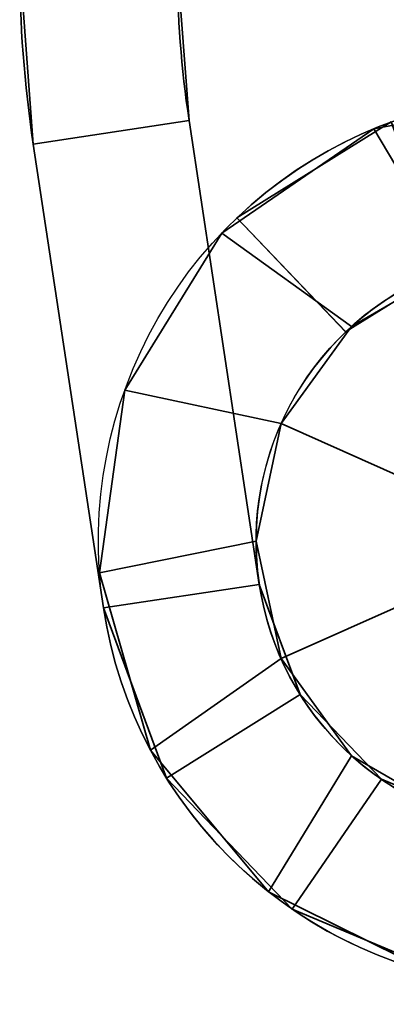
# Model space of a CAD drawing. Header units: millimetres. Extents: x -590 to 3690, y -120 to 127.
# Tile 365 of 656: x 1980.5 to 1987.48, y -69.32 to -50.57. Entities that reach past the tile are written whole.
import ezdxf

# ---------------------------------------------------------------- set-up
doc = ezdxf.new("R2010")
doc.units = ezdxf.units.MM
doc.layers.add('152', color=7, linetype='Continuous', true_color=0xffffff)

# ---------------------------------------------------------------- blocks, each defined once
blk = doc.blocks.new('UG_SURFACE_077')
at = {"layer": '152', "color": 252, "linetype": 'Continuous', "lineweight": 35}
for points in [[(1987.242, -52.649, 1738), (1987.242, -52.649, 1822), (1990.694, -52.002, 1822), (1990.694, -52.002, 1738)], [(1990.694, -52.002, 1822), (1987.242, -52.649, 1822), (1988.8, -55.269, 1822), (1991.075, -55.03, 1822)], [(1991.075, -55.03, 1738), (1988.8, -55.269, 1738), (1987.242, -52.649, 1738), (1990.694, -52.002, 1738)], [(1984.346, -54.637, 1738), (1984.346, -54.637, 1822), (1987.242, -52.649, 1822), (1987.242, -52.649, 1738)], [(1986.82, -56.413, 1822), (1988.8, -55.269, 1822), (1987.242, -52.649, 1822), (1984.346, -54.637, 1822)], [(1984.346, -54.637, 1738), (1987.242, -52.649, 1738), (1988.8, -55.269, 1738), (1986.82, -56.413, 1738)], [(1982.501, -57.625, 1738), (1982.501, -57.625, 1822), (1984.346, -54.637, 1822), (1984.346, -54.637, 1738)], [(1985.476, -58.263, 1822), (1986.82, -56.413, 1822), (1984.346, -54.637, 1822), (1982.501, -57.625, 1822)], [(1982.501, -57.625, 1738), (1984.346, -54.637, 1738), (1986.82, -56.413, 1738), (1985.476, -58.263, 1738)], [(1988.8, -55.269, 1860), (1986.82, -56.413, 1860), (1985.476, -58.263, 1860), (1990.5, -60.5, 1860)], [(1985.476, -58.263, 1700), (1986.82, -56.413, 1700), (1988.8, -55.269, 1700), (1990.5, -60.5, 1700)], [(1988.8, -55.269, 1738), (1988.8, -55.269, 1700), (1986.82, -56.413, 1700), (1986.82, -56.413, 1738)], [(1986.82, -56.413, 1822), (1986.82, -56.413, 1860), (1988.8, -55.269, 1860), (1988.8, -55.269, 1822)], [(1986.82, -56.413, 1738), (1986.82, -56.413, 1700), (1985.476, -58.263, 1700), (1985.476, -58.263, 1738)], [(1985.476, -58.263, 1822), (1985.476, -58.263, 1860), (1986.82, -56.413, 1860), (1986.82, -56.413, 1822)], [(1982.021, -61.104, 1738), (1982.021, -61.104, 1822), (1982.501, -57.625, 1822), (1982.501, -57.625, 1738)], [(1982.501, -57.625, 1822), (1982.021, -61.104, 1822), (1985, -60.5, 1822), (1985.476, -58.263, 1822)], [(1985.476, -58.263, 1738), (1985, -60.5, 1738), (1982.021, -61.104, 1738), (1982.501, -57.625, 1738)], [(1985.476, -58.263, 1860), (1985, -60.5, 1860), (1985.476, -62.737, 1860), (1990.5, -60.5, 1860)], [(1985.476, -58.263, 1738), (1985.476, -58.263, 1700), (1985, -60.5, 1700), (1985, -60.5, 1738)], [(1985, -60.5, 1822), (1985, -60.5, 1860), (1985.476, -58.263, 1860), (1985.476, -58.263, 1822)], [(1985.476, -62.737, 1700), (1985, -60.5, 1700), (1985.476, -58.263, 1700), (1990.5, -60.5, 1700)], [(1985.476, -62.737, 1822), (1985, -60.5, 1822), (1982.021, -61.104, 1822), (1982.99, -64.48, 1822)], [(1982.99, -64.48, 1738), (1982.021, -61.104, 1738), (1985, -60.5, 1738), (1985.476, -62.737, 1738)], [(1985, -60.5, 1738), (1985, -60.5, 1700), (1985.476, -62.737, 1700), (1985.476, -62.737, 1738)], [(1985.476, -62.737, 1822), (1985.476, -62.737, 1860), (1985, -60.5, 1860), (1985, -60.5, 1822)], [(1985.476, -62.737, 1860), (1986.82, -64.587, 1860), (1988.8, -65.731, 1860), (1990.5, -60.5, 1860)], [(1988.8, -65.731, 1700), (1986.82, -64.587, 1700), (1985.476, -62.737, 1700), (1990.5, -60.5, 1700)], [(1982.99, -64.48, 1738), (1982.99, -64.48, 1822), (1982.021, -61.104, 1822), (1982.021, -61.104, 1738)], [(1982.99, -64.48, 1822), (1985.24, -67.177, 1822), (1986.82, -64.587, 1822), (1985.476, -62.737, 1822)], [(1985.24, -67.177, 1738), (1982.99, -64.48, 1738), (1985.476, -62.737, 1738), (1986.82, -64.587, 1738)], [(1985.476, -62.737, 1738), (1985.476, -62.737, 1700), (1986.82, -64.587, 1700), (1986.82, -64.587, 1738)], [(1986.82, -64.587, 1822), (1986.82, -64.587, 1860), (1985.476, -62.737, 1860), (1985.476, -62.737, 1822)], [(1985.24, -67.177, 1738), (1985.24, -67.177, 1822), (1982.99, -64.48, 1822), (1982.99, -64.48, 1738)], [(1985.24, -67.177, 1822), (1988.388, -68.734, 1822), (1988.8, -65.731, 1822), (1986.82, -64.587, 1822)], [(1986.82, -64.587, 1738), (1988.8, -65.731, 1738), (1988.388, -68.734, 1738), (1985.24, -67.177, 1738)], [(1986.82, -64.587, 1738), (1986.82, -64.587, 1700), (1988.8, -65.731, 1700), (1988.8, -65.731, 1738)], [(1988.8, -65.731, 1822), (1988.8, -65.731, 1860), (1986.82, -64.587, 1860), (1986.82, -64.587, 1822)], [(1988.388, -68.734, 1738), (1988.388, -68.734, 1822), (1985.24, -67.177, 1822), (1985.24, -67.177, 1738)]]:
    blk.add_3dface(points, dxfattribs=at)
blk = doc.blocks.new('UG_SURFACE_078')
at = {"layer": '152', "color": 252, "linetype": 'Continuous', "lineweight": 35}
for points in [[(1980.5, -49.5, 1737), (1980.5, -49.5, 1700), (1980.759, -52.943, 1700), (1980.759, -52.943, 1737)], [(1983.5, -49.5, 1700), (1983.725, -52.494, 1700), (1980.759, -52.943, 1700), (1980.5, -49.5, 1700)], [(1983.725, -52.494, 1737), (1983.5, -49.5, 1737), (1980.5, -49.5, 1737), (1980.759, -52.943, 1737)], [(1980.5, -49.5, 1860), (1980.5, -49.5, 1823), (1980.759, -52.943, 1823), (1980.759, -52.943, 1860)], [(1983.725, -52.494, 1860), (1983.5, -49.5, 1860), (1980.5, -49.5, 1860), (1980.759, -52.943, 1860)], [(1980.759, -52.943, 1823), (1980.5, -49.5, 1823), (1983.5, -49.5, 1823), (1983.725, -52.494, 1823)], [(1983.725, -52.494, 1737), (1983.725, -52.494, 1700), (1983.5, -49.5, 1700), (1983.5, -49.5, 1737)], [(1983.725, -52.494, 1860), (1983.725, -52.494, 1823), (1983.5, -49.5, 1823), (1983.5, -49.5, 1860)], [(1983.725, -52.494, 1700), (1985.062, -61.323, 1700), (1982.096, -61.772, 1700), (1980.759, -52.943, 1700)], [(1980.759, -52.943, 1737), (1982.096, -61.772, 1737), (1985.062, -61.323, 1737), (1983.725, -52.494, 1737)], [(1980.759, -52.943, 1860), (1982.096, -61.772, 1860), (1985.062, -61.323, 1860), (1983.725, -52.494, 1860)], [(1983.725, -52.494, 1823), (1985.062, -61.323, 1823), (1982.096, -61.772, 1823), (1980.759, -52.943, 1823)], [(1985.062, -61.323, 1737), (1985.062, -61.323, 1700), (1983.725, -52.494, 1700), (1983.725, -52.494, 1737)], [(1985.062, -61.323, 1823), (1983.725, -52.494, 1823), (1983.725, -52.494, 1860), (1985.062, -61.323, 1860)], [(1987.572, -52.52, 1737), (1987.572, -52.52, 1700), (1984.637, -54.345, 1700), (1984.637, -54.345, 1737)], [(1988.606, -55.337, 1700), (1986.706, -56.518, 1700), (1984.637, -54.345, 1700), (1987.572, -52.52, 1700)], [(1987.572, -52.52, 1737), (1984.637, -54.345, 1737), (1986.706, -56.518, 1737), (1988.606, -55.337, 1737)], [(1987.572, -52.52, 1860), (1987.572, -52.52, 1823), (1984.637, -54.345, 1823), (1984.637, -54.345, 1860)], [(1987.572, -52.52, 1860), (1984.637, -54.345, 1860), (1986.706, -56.518, 1860), (1988.606, -55.337, 1860)], [(1988.606, -55.337, 1823), (1986.706, -56.518, 1823), (1984.637, -54.345, 1823), (1987.572, -52.52, 1823)], [(1982.096, -61.772, 1737), (1980.759, -52.943, 1737), (1980.759, -52.943, 1700), (1982.096, -61.772, 1700)], [(1982.096, -61.772, 1823), (1982.096, -61.772, 1860), (1980.759, -52.943, 1860), (1980.759, -52.943, 1823)], [(1986.706, -56.518, 1737), (1984.637, -54.345, 1737), (1984.637, -54.345, 1700), (1986.706, -56.518, 1700)], [(1986.706, -56.518, 1823), (1986.706, -56.518, 1860), (1984.637, -54.345, 1860), (1984.637, -54.345, 1823)], [(1986.706, -56.518, 1737), (1986.706, -56.518, 1700), (1988.606, -55.337, 1700), (1988.606, -55.337, 1737)], [(1986.706, -56.518, 1860), (1986.706, -56.518, 1823), (1988.606, -55.337, 1823), (1988.606, -55.337, 1860)], [(1985.062, -61.323, 1700), (1985.839, -63.42, 1700), (1983.297, -65.013, 1700), (1982.096, -61.772, 1700)], [(1982.096, -61.772, 1737), (1983.297, -65.013, 1737), (1985.839, -63.42, 1737), (1985.062, -61.323, 1737)], [(1982.096, -61.772, 1860), (1983.297, -65.013, 1860), (1985.839, -63.42, 1860), (1985.062, -61.323, 1860)], [(1985.062, -61.323, 1823), (1985.839, -63.42, 1823), (1983.297, -65.013, 1823), (1982.096, -61.772, 1823)], [(1985.839, -63.42, 1737), (1985.839, -63.42, 1700), (1985.062, -61.323, 1700), (1985.062, -61.323, 1737)], [(1985.839, -63.42, 1860), (1985.839, -63.42, 1823), (1985.062, -61.323, 1823), (1985.062, -61.323, 1860)], [(1982.096, -61.772, 1737), (1982.096, -61.772, 1700), (1983.297, -65.013, 1700), (1983.297, -65.013, 1737)], [(1982.096, -61.772, 1860), (1982.096, -61.772, 1823), (1983.297, -65.013, 1823), (1983.297, -65.013, 1860)], [(1985.839, -63.42, 1700), (1987.387, -65.034, 1700), (1985.689, -67.508, 1700), (1983.297, -65.013, 1700)], [(1983.297, -65.013, 1737), (1985.689, -67.508, 1737), (1987.387, -65.034, 1737), (1985.839, -63.42, 1737)], [(1983.297, -65.013, 1860), (1985.689, -67.508, 1860), (1987.387, -65.034, 1860), (1985.839, -63.42, 1860)], [(1985.839, -63.42, 1823), (1987.387, -65.034, 1823), (1985.689, -67.508, 1823), (1983.297, -65.013, 1823)], [(1987.387, -65.034, 1737), (1987.387, -65.034, 1700), (1985.839, -63.42, 1700), (1985.839, -63.42, 1737)], [(1987.387, -65.034, 1860), (1987.387, -65.034, 1823), (1985.839, -63.42, 1823), (1985.839, -63.42, 1860)], [(1983.297, -65.013, 1737), (1983.297, -65.013, 1700), (1985.689, -67.508, 1700), (1985.689, -67.508, 1737)], [(1983.297, -65.013, 1860), (1983.297, -65.013, 1823), (1985.689, -67.508, 1823), (1985.689, -67.508, 1860)], [(1988.877, -68.844, 1700), (1985.689, -67.508, 1700), (1987.387, -65.034, 1700), (1989.45, -65.899, 1700)], [(1989.45, -65.899, 1737), (1987.387, -65.034, 1737), (1985.689, -67.508, 1737), (1988.877, -68.844, 1737)], [(1989.45, -65.899, 1860), (1987.387, -65.034, 1860), (1985.689, -67.508, 1860), (1988.877, -68.844, 1860)], [(1988.877, -68.844, 1823), (1985.689, -67.508, 1823), (1987.387, -65.034, 1823), (1989.45, -65.899, 1823)], [(1989.45, -65.899, 1737), (1989.45, -65.899, 1700), (1987.387, -65.034, 1700), (1987.387, -65.034, 1737)], [(1989.45, -65.899, 1860), (1989.45, -65.899, 1823), (1987.387, -65.034, 1823), (1987.387, -65.034, 1860)], [(1985.689, -67.508, 1737), (1985.689, -67.508, 1700), (1988.877, -68.844, 1700), (1988.877, -68.844, 1737)], [(1985.689, -67.508, 1860), (1985.689, -67.508, 1823), (1988.877, -68.844, 1823), (1988.877, -68.844, 1860)]]:
    blk.add_3dface(points, dxfattribs=at)
blk = doc.blocks.new('UG_SURFACE_079')
at = {"layer": '152', "color": 252, "linetype": 'Continuous', "lineweight": 35}
for points in [[(1987.242, -52.649, 303), (1987.242, -52.649, 387), (1990.694, -52.002, 387), (1990.694, -52.002, 303)], [(1990.694, -52.002, 387), (1987.242, -52.649, 387), (1988.8, -55.269, 387), (1991.075, -55.03, 387)], [(1991.075, -55.03, 303), (1988.8, -55.269, 303), (1987.242, -52.649, 303), (1990.694, -52.002, 303)], [(1984.346, -54.637, 303), (1984.346, -54.637, 387), (1987.242, -52.649, 387), (1987.242, -52.649, 303)], [(1986.82, -56.413, 387), (1988.8, -55.269, 387), (1987.242, -52.649, 387), (1984.346, -54.637, 387)], [(1984.346, -54.637, 303), (1987.242, -52.649, 303), (1988.8, -55.269, 303), (1986.82, -56.413, 303)], [(1982.501, -57.625, 303), (1982.501, -57.625, 387), (1984.346, -54.637, 387), (1984.346, -54.637, 303)], [(1985.476, -58.263, 387), (1986.82, -56.413, 387), (1984.346, -54.637, 387), (1982.501, -57.625, 387)], [(1982.501, -57.625, 303), (1984.346, -54.637, 303), (1986.82, -56.413, 303), (1985.476, -58.263, 303)], [(1988.8, -55.269, 425), (1986.82, -56.413, 425), (1985.476, -58.263, 425), (1990.5, -60.5, 425)], [(1985.476, -58.263, 265), (1986.82, -56.413, 265), (1988.8, -55.269, 265), (1990.5, -60.5, 265)], [(1988.8, -55.269, 303), (1988.8, -55.269, 265), (1986.82, -56.413, 265), (1986.82, -56.413, 303)], [(1986.82, -56.413, 387), (1986.82, -56.413, 425), (1988.8, -55.269, 425), (1988.8, -55.269, 387)], [(1986.82, -56.413, 303), (1986.82, -56.413, 265), (1985.476, -58.263, 265), (1985.476, -58.263, 303)], [(1985.476, -58.263, 387), (1985.476, -58.263, 425), (1986.82, -56.413, 425), (1986.82, -56.413, 387)], [(1982.021, -61.104, 303), (1982.021, -61.104, 387), (1982.501, -57.625, 387), (1982.501, -57.625, 303)], [(1982.501, -57.625, 387), (1982.021, -61.104, 387), (1985, -60.5, 387), (1985.476, -58.263, 387)], [(1985.476, -58.263, 303), (1985, -60.5, 303), (1982.021, -61.104, 303), (1982.501, -57.625, 303)], [(1985.476, -58.263, 425), (1985, -60.5, 425), (1985.476, -62.737, 425), (1990.5, -60.5, 425)], [(1985.476, -58.263, 303), (1985.476, -58.263, 265), (1985, -60.5, 265), (1985, -60.5, 303)], [(1985, -60.5, 387), (1985, -60.5, 425), (1985.476, -58.263, 425), (1985.476, -58.263, 387)], [(1985.476, -62.737, 265), (1985, -60.5, 265), (1985.476, -58.263, 265), (1990.5, -60.5, 265)], [(1985.476, -62.737, 387), (1985, -60.5, 387), (1982.021, -61.104, 387), (1982.99, -64.48, 387)], [(1982.99, -64.48, 303), (1982.021, -61.104, 303), (1985, -60.5, 303), (1985.476, -62.737, 303)], [(1985, -60.5, 303), (1985, -60.5, 265), (1985.476, -62.737, 265), (1985.476, -62.737, 303)], [(1985.476, -62.737, 387), (1985.476, -62.737, 425), (1985, -60.5, 425), (1985, -60.5, 387)], [(1985.476, -62.737, 425), (1986.82, -64.587, 425), (1988.8, -65.731, 425), (1990.5, -60.5, 425)], [(1988.8, -65.731, 265), (1986.82, -64.587, 265), (1985.476, -62.737, 265), (1990.5, -60.5, 265)], [(1982.99, -64.48, 303), (1982.99, -64.48, 387), (1982.021, -61.104, 387), (1982.021, -61.104, 303)], [(1982.99, -64.48, 387), (1985.24, -67.177, 387), (1986.82, -64.587, 387), (1985.476, -62.737, 387)], [(1985.24, -67.177, 303), (1982.99, -64.48, 303), (1985.476, -62.737, 303), (1986.82, -64.587, 303)], [(1985.476, -62.737, 303), (1985.476, -62.737, 265), (1986.82, -64.587, 265), (1986.82, -64.587, 303)], [(1986.82, -64.587, 387), (1986.82, -64.587, 425), (1985.476, -62.737, 425), (1985.476, -62.737, 387)], [(1985.24, -67.177, 303), (1985.24, -67.177, 387), (1982.99, -64.48, 387), (1982.99, -64.48, 303)], [(1985.24, -67.177, 387), (1988.388, -68.734, 387), (1988.8, -65.731, 387), (1986.82, -64.587, 387)], [(1986.82, -64.587, 303), (1988.8, -65.731, 303), (1988.388, -68.734, 303), (1985.24, -67.177, 303)], [(1986.82, -64.587, 303), (1986.82, -64.587, 265), (1988.8, -65.731, 265), (1988.8, -65.731, 303)], [(1988.8, -65.731, 387), (1988.8, -65.731, 425), (1986.82, -64.587, 425), (1986.82, -64.587, 387)], [(1988.388, -68.734, 303), (1988.388, -68.734, 387), (1985.24, -67.177, 387), (1985.24, -67.177, 303)]]:
    blk.add_3dface(points, dxfattribs=at)
blk = doc.blocks.new('UG_SURFACE_080')
at = {"layer": '152', "color": 252, "linetype": 'Continuous', "lineweight": 35}
for points in [[(1980.5, -49.5, 302), (1980.5, -49.5, 265), (1980.759, -52.943, 265), (1980.759, -52.943, 302)], [(1983.5, -49.5, 265), (1983.725, -52.494, 265), (1980.759, -52.943, 265), (1980.5, -49.5, 265)], [(1983.725, -52.494, 302), (1983.5, -49.5, 302), (1980.5, -49.5, 302), (1980.759, -52.943, 302)], [(1980.5, -49.5, 425), (1980.5, -49.5, 388), (1980.759, -52.943, 388), (1980.759, -52.943, 425)], [(1983.725, -52.494, 425), (1983.5, -49.5, 425), (1980.5, -49.5, 425), (1980.759, -52.943, 425)], [(1980.759, -52.943, 388), (1980.5, -49.5, 388), (1983.5, -49.5, 388), (1983.725, -52.494, 388)], [(1983.725, -52.494, 302), (1983.725, -52.494, 265), (1983.5, -49.5, 265), (1983.5, -49.5, 302)], [(1983.725, -52.494, 425), (1983.725, -52.494, 388), (1983.5, -49.5, 388), (1983.5, -49.5, 425)], [(1983.725, -52.494, 265), (1985.062, -61.323, 265), (1982.096, -61.772, 265), (1980.759, -52.943, 265)], [(1980.759, -52.943, 302), (1982.096, -61.772, 302), (1985.062, -61.323, 302), (1983.725, -52.494, 302)], [(1980.759, -52.943, 425), (1982.096, -61.772, 425), (1985.062, -61.323, 425), (1983.725, -52.494, 425)], [(1983.725, -52.494, 388), (1985.062, -61.323, 388), (1982.096, -61.772, 388), (1980.759, -52.943, 388)], [(1985.062, -61.323, 302), (1985.062, -61.323, 265), (1983.725, -52.494, 265), (1983.725, -52.494, 302)], [(1985.062, -61.323, 388), (1983.725, -52.494, 388), (1983.725, -52.494, 425), (1985.062, -61.323, 425)], [(1987.572, -52.52, 302), (1987.572, -52.52, 265), (1984.637, -54.345, 265), (1984.637, -54.345, 302)], [(1988.606, -55.337, 265), (1986.706, -56.518, 265), (1984.637, -54.345, 265), (1987.572, -52.52, 265)], [(1987.572, -52.52, 302), (1984.637, -54.345, 302), (1986.706, -56.518, 302), (1988.606, -55.337, 302)], [(1987.572, -52.52, 425), (1987.572, -52.52, 388), (1984.637, -54.345, 388), (1984.637, -54.345, 425)], [(1987.572, -52.52, 425), (1984.637, -54.345, 425), (1986.706, -56.518, 425), (1988.606, -55.337, 425)], [(1988.606, -55.337, 388), (1986.706, -56.518, 388), (1984.637, -54.345, 388), (1987.572, -52.52, 388)], [(1982.096, -61.772, 302), (1980.759, -52.943, 302), (1980.759, -52.943, 265), (1982.096, -61.772, 265)], [(1982.096, -61.772, 388), (1982.096, -61.772, 425), (1980.759, -52.943, 425), (1980.759, -52.943, 388)], [(1986.706, -56.518, 302), (1984.637, -54.345, 302), (1984.637, -54.345, 265), (1986.706, -56.518, 265)], [(1986.706, -56.518, 388), (1986.706, -56.518, 425), (1984.637, -54.345, 425), (1984.637, -54.345, 388)], [(1986.706, -56.518, 302), (1986.706, -56.518, 265), (1988.606, -55.337, 265), (1988.606, -55.337, 302)], [(1986.706, -56.518, 425), (1986.706, -56.518, 388), (1988.606, -55.337, 388), (1988.606, -55.337, 425)], [(1985.062, -61.323, 265), (1985.839, -63.42, 265), (1983.297, -65.013, 265), (1982.096, -61.772, 265)], [(1982.096, -61.772, 302), (1983.297, -65.013, 302), (1985.839, -63.42, 302), (1985.062, -61.323, 302)], [(1982.096, -61.772, 425), (1983.297, -65.013, 425), (1985.839, -63.42, 425), (1985.062, -61.323, 425)], [(1985.062, -61.323, 388), (1985.839, -63.42, 388), (1983.297, -65.013, 388), (1982.096, -61.772, 388)], [(1985.839, -63.42, 302), (1985.839, -63.42, 265), (1985.062, -61.323, 265), (1985.062, -61.323, 302)], [(1985.839, -63.42, 425), (1985.839, -63.42, 388), (1985.062, -61.323, 388), (1985.062, -61.323, 425)], [(1982.096, -61.772, 302), (1982.096, -61.772, 265), (1983.297, -65.013, 265), (1983.297, -65.013, 302)], [(1982.096, -61.772, 425), (1982.096, -61.772, 388), (1983.297, -65.013, 388), (1983.297, -65.013, 425)], [(1985.839, -63.42, 265), (1987.387, -65.034, 265), (1985.689, -67.508, 265), (1983.297, -65.013, 265)], [(1983.297, -65.013, 302), (1985.689, -67.508, 302), (1987.387, -65.034, 302), (1985.839, -63.42, 302)], [(1983.297, -65.013, 425), (1985.689, -67.508, 425), (1987.387, -65.034, 425), (1985.839, -63.42, 425)], [(1985.839, -63.42, 388), (1987.387, -65.034, 388), (1985.689, -67.508, 388), (1983.297, -65.013, 388)], [(1987.387, -65.034, 302), (1987.387, -65.034, 265), (1985.839, -63.42, 265), (1985.839, -63.42, 302)], [(1987.387, -65.034, 425), (1987.387, -65.034, 388), (1985.839, -63.42, 388), (1985.839, -63.42, 425)], [(1983.297, -65.013, 302), (1983.297, -65.013, 265), (1985.689, -67.508, 265), (1985.689, -67.508, 302)], [(1983.297, -65.013, 425), (1983.297, -65.013, 388), (1985.689, -67.508, 388), (1985.689, -67.508, 425)], [(1988.877, -68.844, 265), (1985.689, -67.508, 265), (1987.387, -65.034, 265), (1989.45, -65.899, 265)], [(1989.45, -65.899, 302), (1987.387, -65.034, 302), (1985.689, -67.508, 302), (1988.877, -68.844, 302)], [(1989.45, -65.899, 425), (1987.387, -65.034, 425), (1985.689, -67.508, 425), (1988.877, -68.844, 425)], [(1988.877, -68.844, 388), (1985.689, -67.508, 388), (1987.387, -65.034, 388), (1989.45, -65.899, 388)], [(1989.45, -65.899, 302), (1989.45, -65.899, 265), (1987.387, -65.034, 265), (1987.387, -65.034, 302)], [(1989.45, -65.899, 425), (1989.45, -65.899, 388), (1987.387, -65.034, 388), (1987.387, -65.034, 425)], [(1985.689, -67.508, 302), (1985.689, -67.508, 265), (1988.877, -68.844, 265), (1988.877, -68.844, 302)], [(1985.689, -67.508, 425), (1985.689, -67.508, 388), (1988.877, -68.844, 388), (1988.877, -68.844, 425)]]:
    blk.add_3dface(points, dxfattribs=at)

msp = doc.modelspace()

# ---------------------------------------------------------------- linework, layer by layer
at = {"layer": '152', "color": 252, "linetype": 'Continuous', "lineweight": -3, "true_color": 0x939598}
for p, q in [((1983.725, -52.494, 1823), (1983.725, -52.494, 1860)), ((1983.725, -52.494, 1860), (1985.062, -61.323, 1860)), ((1983.725, -52.494, 1700), (1985.062, -61.323, 1700)), ((1985.062, -61.323, 1823), (1983.725, -52.494, 1823)), ((1985.062, -61.323, 1737), (1983.725, -52.494, 1737)), ((1983.725, -52.494, 1700), (1983.725, -52.494, 1737)), ((1983.725, -52.494, 265), (1983.725, -52.494, 302)), ((1983.725, -52.494, 388), (1983.725, -52.494, 425)), ((1983.725, -52.494, 425), (1985.062, -61.323, 425)), ((1985.062, -61.323, 302), (1983.725, -52.494, 302)), ((1983.725, -52.494, 265), (1985.062, -61.323, 265)), ((1985.062, -61.323, 388), (1983.725, -52.494, 388)), ((1982.096, -61.772, 1737), (1980.759, -52.943, 1737)), ((1980.759, -52.943, 1700), (1980.759, -52.943, 1737)), ((1980.759, -52.943, 1823), (1980.759, -52.943, 1860)), ((1982.096, -61.772, 1823), (1980.759, -52.943, 1823)), ((1980.759, -52.943, 1700), (1982.096, -61.772, 1700)), ((1980.759, -52.943, 1860), (1982.096, -61.772, 1860)), ((1980.759, -52.943, 425), (1982.096, -61.772, 425)), ((1982.096, -61.772, 302), (1980.759, -52.943, 302)), ((1980.759, -52.943, 265), (1980.759, -52.943, 302)), ((1980.759, -52.943, 388), (1980.759, -52.943, 425)), ((1982.096, -61.772, 388), (1980.759, -52.943, 388)), ((1980.759, -52.943, 265), (1982.096, -61.772, 265)), ((1986.707, -56.518, 1737), (1984.637, -54.345, 1737)), ((1986.707, -56.518, 1860), (1984.637, -54.345, 1860)), ((1984.637, -54.345, 1823), (1984.637, -54.345, 1860)), ((1984.637, -54.345, 1700), (1984.637, -54.345, 1737)), ((1986.707, -56.518, 1700), (1984.637, -54.345, 1700)), ((1986.707, -56.518, 1823), (1984.637, -54.345, 1823)), ((1986.707, -56.518, 388), (1984.637, -54.345, 388)), ((1984.637, -54.345, 265), (1984.637, -54.345, 302)), ((1984.637, -54.345, 388), (1984.637, -54.345, 425)), ((1986.707, -56.518, 265), (1984.637, -54.345, 265)), ((1986.707, -56.518, 425), (1984.637, -54.345, 425)), ((1986.707, -56.518, 302), (1984.637, -54.345, 302)), ((1986.707, -56.518, 1823), (1986.707, -56.518, 1860)), ((1986.707, -56.518, 1700), (1986.707, -56.518, 1737)), ((1986.707, -56.518, 265), (1986.707, -56.518, 302)), ((1986.707, -56.518, 388), (1986.707, -56.518, 425)), ((1985.062, -61.323, 1823), (1985.062, -61.323, 1860)), ((1985.062, -61.323, 1700), (1985.062, -61.323, 1737)), ((1985.062, -61.323, 388), (1985.062, -61.323, 425)), ((1985.062, -61.323, 265), (1985.062, -61.323, 302)), ((1982.096, -61.772, 1700), (1982.096, -61.772, 1737)), ((1982.096, -61.772, 1823), (1982.096, -61.772, 1860)), ((1982.096, -61.772, 388), (1982.096, -61.772, 425)), ((1982.096, -61.772, 265), (1982.096, -61.772, 302))]:
    msp.add_line(p, q, dxfattribs=at)
at = {"layer": '152', "color": 252, "linetype": 'Continuous', "lineweight": -3, "true_color": 0x939598, "extrusion": (0, 0, -1)}
for centre in [(-1990.5, -60.5, -1860), (-1990.5, -60.5, -1700), (-1990.5, -60.5, -265), (-1990.5, -60.5, -425)]:
    msp.add_circle(centre, 5.5, dxfattribs=at)
at = {"layer": '152', "color": 252, "linetype": 'Continuous', "lineweight": -3, "true_color": 0x939598}
for centre, radius, start, end in [((2003.5, -49.5, 1860), 23, 180, 188.6082), ((2003.5, -49.5, 1700), 23, 180, 188.6082), ((2003.5, -49.5, 265), 23, 180, 188.6082), ((2003.5, -49.5, 425), 23, 180, 188.6082), ((2003.5, -49.5, 1860), 20, 180, 188.6082), ((2003.5, -49.5, 1700), 20, 180, 188.6082), ((2003.5, -49.5, 265), 20, 180, 188.6082), ((2003.5, -49.5, 425), 20, 180, 188.6082), ((1990.5, -60.5, 1860), 8.5, 188.6082, 133.6082), ((1990.5, -60.5, 1700), 8.5, 188.6082, 133.6082), ((1990.5, -60.5, 265), 8.5, 188.6082, 133.6082), ((1990.5, -60.5, 425), 8.5, 188.6082, 133.6082), ((1990.5, -60.5, 1700), 5.5, 188.6082, 133.6082), ((1990.5, -60.5, 1860), 5.5, 188.6082, 133.6082), ((1990.5, -60.5, 425), 5.5, 188.6082, 133.6082), ((1990.5, -60.5, 265), 5.5, 188.6082, 133.6082)]:
    msp.add_arc(centre, radius, start, end, dxfattribs=at)
at = {"layer": '152', "color": 252, "linetype": 'Continuous', "lineweight": -3, "true_color": 0x939598, "extrusion": (0, 0, -1)}
for centre, radius, start, end in [((-2003.5, -49.5, -1737), 23, 351.3918, 0), ((-2003.5, -49.5, -1823), 23, 351.3918, 0), ((-2003.5, -49.5, -388), 23, 351.3918, 0), ((-2003.5, -49.5, -302), 23, 351.3918, 0), ((-2003.5, -49.5, -1737), 20, 351.3918, 360), ((-2003.5, -49.5, -1823), 20, 351.3918, 360), ((-2003.5, -49.5, -302), 20, 351.3918, 360), ((-2003.5, -49.5, -388), 20, 351.3918, 360), ((-1990.5, -60.5, -1738), 8.5, 189, 139), ((-1990.5, -60.5, -1822), 8.5, 189, 139), ((-1990.5, -60.5, -303), 8.5, 189, 139), ((-1990.5, -60.5, -387), 8.5, 189, 139), ((-1990.5, -60.5, -1737), 8.5, 46.3918, 351.3918), ((-1990.5, -60.5, -1823), 8.5, 46.3918, 351.3918), ((-1990.5, -60.5, -302), 8.5, 46.3918, 351.3918), ((-1990.5, -60.5, -388), 8.5, 46.3918, 351.3918), ((-1990.5, -60.5, -1738), 5.5, 189, 139), ((-1990.5, -60.5, -1822), 5.5, 189, 139), ((-1990.5, -60.5, -303), 5.5, 189, 139), ((-1990.5, -60.5, -387), 5.5, 189, 139), ((-1990.5, -60.5, -1737), 5.5, 46.3918, 351.3918), ((-1990.5, -60.5, -1823), 5.5, 46.3918, 351.3918), ((-1990.5, -60.5, -302), 5.5, 46.3918, 351.3918), ((-1990.5, -60.5, -388), 5.5, 46.3918, 351.3918)]:
    msp.add_arc(centre, radius, start, end, dxfattribs=at)

# ---------------------------------------------------------------- block references
at = {"layer": '152', "color": 252, "linetype": 'Continuous', "lineweight": -3, "true_color": 0x939598}
for name in ['UG_SURFACE_078', 'UG_SURFACE_080', 'UG_SURFACE_077', 'UG_SURFACE_079']:
    msp.add_blockref(name, (0, 0), dxfattribs=at)

doc.saveas('drawing.dxf')
